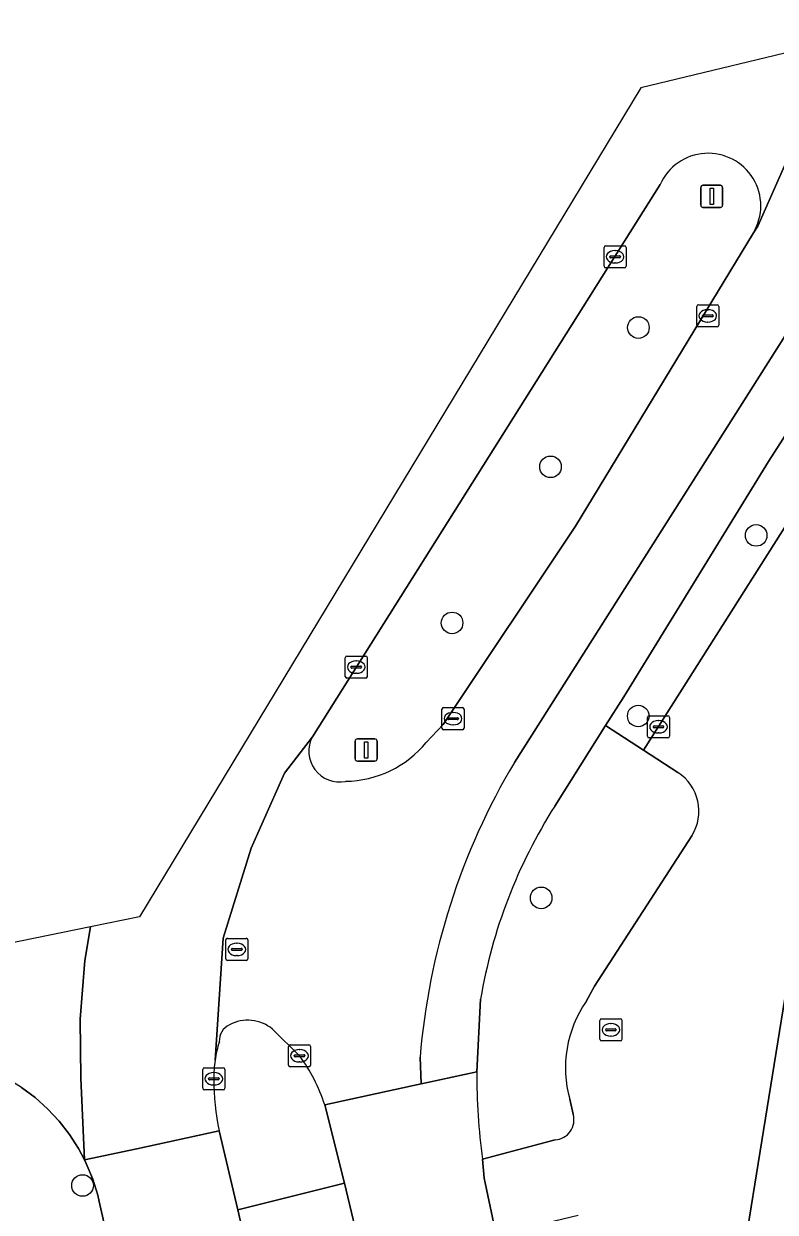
# Model space of a CAD drawing. Extents: x 158455 to 159797, y 387218 to 388672.
# Drawn here: x 159286.9 to 159320.9, y 388566.8 to 388620.6 of the extents above; entities that cross this region are included whole.
import ezdxf

# ---------------------------------------------------------------- set-up
doc = ezdxf.new("R2010")
doc.units = 0
for name, color, linetype in [('IMGEO_Berm_groen', 7, 'Continuous'), ('IMGEO_Boom', 7, 'Continuous'), ('IMGEO_Erf', 7, 'Continuous'), ('IMGEO_Kolk', 7, 'Continuous'), ('IMGEO_Lichtmast', 7, 'Continuous'), ('IMGEO_Rijbaan_lokaal_gesloten', 7, 'Continuous'), ('IMGEO_Rijbaan_lokaal_open', 7, 'Continuous'), ('IMGEO_Rioolput', 7, 'Continuous'), ('IMGEO_Verkeerseiland_groen', 7, 'Continuous'), ('IMGEO_Voetpad_open', 7, 'Continuous')]:
    doc.layers.add(name, color=color, linetype=linetype)

msp = doc.modelspace()

# ---------------------------------------------------------------- linework, layer by layer
at = {"layer": 'IMGEO_Berm_groen'}
for points in [[(159315.691, 388613.331), (159299.956, 388588.334)], [(159305.111, 388588.077), (159305.874, 388588.888), (159311.859, 388597.86), (159319.909, 388611.145)], [(159326.004, 388609.197), (159324.303, 388606.559), (159323.33, 388605.05), (159320.588, 388600.797), (159314.045, 388590.143), (159313.221, 388588.835), (159314.946, 388587.718), (159324.516, 388602.844), (159326.414, 388601.664)], [(159316.491, 388586.717), (159314.946, 388587.718), (159313.221, 388588.835), (159310.925, 388585.192)], [(159312.346, 388576.348), (159312.728, 388577.043), (159317.126, 388583.851)], [(159307.567, 388576.459), (159307.395, 388573.162)], [(159311.76, 388571.244), (159311.605, 388571.92)], [(159307.648, 388569.21), (159310.945, 388570.086)]]:
    msp.add_lwpolyline(points, dxfattribs=at)
for centre, radius, start, end in [((159317.866, 388612.365), 2.38, 329.1464, 156.0622), ((159301.191, 388587.683), 1.396, 152.2127, 281.1632), ((159301.389, 388591.123), 4.809, 270.8561, 320.7062), ((159315.354, 388584.962), 2.091, 327.91, 57.0756), ((159330.835, 388572.524), 23.598, 147.533, 170.4017), ((159316.684, 388573.346), 5.276, 145.317, 195.6828), ((159338.727, 388573.184), 31.332, 180.0397, 187.2862), ((159310.885, 388570.994), 0.91, 273.7784, 15.9458)]:
    msp.add_arc(centre, radius, start, end, dxfattribs=at)
at = {"layer": 'IMGEO_Boom'}
for centre in [(159314.707, 388606.856), (159310.732, 388600.552), (159320.036, 388597.448), (159306.278, 388593.485), (159314.703, 388589.27), (159310.31, 388581.038), (159289.56, 388568.018)]:
    msp.add_circle(centre, 0.489, dxfattribs=at)
at = {"layer": 'IMGEO_Erf'}
msp.add_lwpolyline([(159321.822, 388579.463), (159319.251, 388563.589), (159318.243, 388563.354), (159321.662, 388548.573)], dxfattribs=at)
at = {"layer": 'IMGEO_Kolk'}
for p, q in [((159313.152, 388609.634), (159313.152, 388610.486)), ((159313.227, 388610.56), (159314.079, 388610.56)), ((159313.64, 388610.34), (159313.665, 388610.34)), ((159314.153, 388610.486), (159314.153, 388609.634)), ((159313.411, 388610.054), (159313.411, 388610.066)), ((159313.849, 388610.017), (159313.451, 388610.017)), ((159313.454, 388610.103), (159313.852, 388610.103)), ((159313.663, 388609.78), (159313.638, 388609.78)), ((159313.895, 388610.066), (159313.895, 388610.054)), ((159314.079, 388609.56), (159313.227, 388609.56)), ((159317.345, 388606.959), (159317.345, 388607.811)), ((159317.42, 388607.885), (159318.272, 388607.885)), ((159317.833, 388607.665), (159317.858, 388607.665)), ((159318.346, 388607.811), (159318.346, 388606.959)), ((159317.604, 388607.379), (159317.604, 388607.391)), ((159318.042, 388607.342), (159317.644, 388607.342)), ((159317.647, 388607.428), (159318.045, 388607.428)), ((159317.856, 388607.105), (159317.831, 388607.105)), ((159318.088, 388607.391), (159318.088, 388607.379)), ((159318.272, 388606.885), (159317.42, 388606.885)), ((159301.443, 388591.059), (159301.443, 388591.911)), ((159301.518, 388591.985), (159302.37, 388591.985)), ((159302.444, 388591.911), (159302.444, 388591.059)), ((159301.702, 388591.479), (159301.702, 388591.491)), ((159302.14, 388591.442), (159301.742, 388591.442)), ((159301.745, 388591.528), (159302.143, 388591.528)), ((159301.931, 388591.765), (159301.956, 388591.765)), ((159302.186, 388591.491), (159302.186, 388591.479)), ((159302.37, 388590.985), (159301.518, 388590.985)), ((159301.954, 388591.205), (159301.929, 388591.205)), ((159305.819, 388588.725), (159305.819, 388589.577)), ((159305.894, 388589.651), (159306.746, 388589.651)), ((159306.078, 388589.145), (159306.078, 388589.157)), ((159306.121, 388589.194), (159306.519, 388589.194)), ((159306.307, 388589.431), (159306.332, 388589.431)), ((159306.562, 388589.157), (159306.562, 388589.145)), ((159306.82, 388589.577), (159306.82, 388588.725)), ((159315.119, 388588.356), (159315.119, 388589.208)), ((159315.194, 388589.282), (159316.046, 388589.282)), ((159316.12, 388589.208), (159316.12, 388588.356)), ((159306.746, 388588.651), (159305.894, 388588.651)), ((159306.516, 388589.108), (159306.118, 388589.108)), ((159306.33, 388588.871), (159306.305, 388588.871)), ((159315.378, 388588.776), (159315.378, 388588.788)), ((159315.816, 388588.739), (159315.418, 388588.739)), ((159315.421, 388588.825), (159315.819, 388588.825)), ((159315.607, 388589.062), (159315.632, 388589.062)), ((159315.862, 388588.788), (159315.862, 388588.776)), ((159316.046, 388588.282), (159315.194, 388588.282)), ((159315.63, 388588.502), (159315.605, 388588.502)), ((159298.875, 388573.465), (159298.875, 388574.317)), ((159298.95, 388574.391), (159299.802, 388574.391)), ((159299.363, 388574.171), (159299.388, 388574.171)), ((159299.876, 388574.317), (159299.876, 388573.465)), ((159299.134, 388573.885), (159299.134, 388573.897)), ((159299.572, 388573.848), (159299.174, 388573.848)), ((159299.177, 388573.934), (159299.575, 388573.934)), ((159299.386, 388573.611), (159299.361, 388573.611)), ((159299.618, 388573.897), (159299.618, 388573.885)), ((159294.999, 388572.422), (159294.999, 388573.274)), ((159295.074, 388573.348), (159295.926, 388573.348)), ((159295.487, 388573.128), (159295.512, 388573.128)), ((159296, 388573.274), (159296, 388572.422)), ((159299.802, 388573.391), (159298.95, 388573.391)), ((159295.258, 388572.842), (159295.258, 388572.854)), ((159295.696, 388572.805), (159295.298, 388572.805)), ((159295.301, 388572.891), (159295.699, 388572.891)), ((159295.51, 388572.568), (159295.485, 388572.568)), ((159295.742, 388572.854), (159295.742, 388572.842)), ((159295.926, 388572.348), (159295.074, 388572.348))]:
    msp.add_line(p, q, dxfattribs=at)
for points in [[(159313.152, 388609.634), (159313.152, 388610.486)], [(159313.227, 388610.56), (159314.079, 388610.56)], [(159314.153, 388610.486), (159314.153, 388609.634)], [(159314.079, 388609.56), (159313.227, 388609.56)], [(159317.345, 388606.959), (159317.345, 388607.811)], [(159317.42, 388607.885), (159318.272, 388607.885)], [(159318.346, 388607.811), (159318.346, 388606.959)], [(159318.272, 388606.885), (159317.42, 388606.885)], [(159301.443, 388591.059), (159301.443, 388591.911)], [(159301.518, 388591.985), (159302.37, 388591.985)], [(159302.444, 388591.911), (159302.444, 388591.059)], [(159302.37, 388590.985), (159301.518, 388590.985)], [(159305.819, 388588.725), (159305.819, 388589.577)], [(159305.894, 388589.651), (159306.746, 388589.651)], [(159306.82, 388589.577), (159306.82, 388588.725)], [(159315.119, 388588.356), (159315.119, 388589.208)], [(159315.194, 388589.282), (159316.046, 388589.282)], [(159316.12, 388589.208), (159316.12, 388588.356)], [(159306.746, 388588.651), (159305.894, 388588.651)], [(159316.046, 388588.282), (159315.194, 388588.282)], [(159298.875, 388573.465), (159298.875, 388574.317)], [(159298.95, 388574.391), (159299.802, 388574.391)], [(159299.876, 388574.317), (159299.876, 388573.465)], [(159294.999, 388572.422), (159294.999, 388573.274)], [(159295.074, 388573.348), (159295.926, 388573.348)], [(159296, 388573.274), (159296, 388572.422)], [(159299.802, 388573.391), (159298.95, 388573.391)], [(159295.926, 388572.348), (159295.074, 388572.348)]]:
    msp.add_lwpolyline(points, dxfattribs=at)
for centre, radius, start, end in [((159313.229, 388610.484), 0.0765, 91.552, 178.448), ((159313.229, 388610.484), 0.0765, 91.552, 178.448), ((159314.077, 388610.484), 0.0765, 1.552, 88.448), ((159314.077, 388610.484), 0.0765, 1.552, 88.448), ((159313.229, 388609.636), 0.0765, 181.552, 268.448), ((159313.229, 388609.636), 0.0765, 181.552, 268.448), ((159313.451, 388610.063), 0.0403, 85.8775, 175.7526), ((159313.448, 388610.053), 0.0366, 178.938, 274.7102), ((159313.852, 388610.06), 0.043, 264.8664, 352.4533), ((159313.856, 388610.065), 0.0386, 1.7309, 96.639), ((159314.077, 388609.636), 0.0765, 271.552, 358.448), ((159314.077, 388609.636), 0.0765, 271.552, 358.448), ((159317.422, 388607.809), 0.0765, 91.552, 178.448), ((159317.422, 388607.809), 0.0765, 91.552, 178.448), ((159318.27, 388607.809), 0.0765, 1.552, 88.448), ((159318.27, 388607.809), 0.0765, 1.552, 88.448), ((159317.422, 388606.961), 0.0765, 181.552, 268.448), ((159317.422, 388606.961), 0.0765, 181.552, 268.448), ((159317.644, 388607.388), 0.0403, 85.8775, 175.7526), ((159317.641, 388607.378), 0.0366, 178.938, 274.7102), ((159318.045, 388607.385), 0.043, 264.8664, 352.4533), ((159318.049, 388607.39), 0.0386, 1.7309, 96.639), ((159318.27, 388606.961), 0.0765, 271.552, 358.448), ((159318.27, 388606.961), 0.0765, 271.552, 358.448), ((159301.52, 388591.909), 0.0765, 91.552, 178.448), ((159301.52, 388591.909), 0.0765, 91.552, 178.448), ((159302.368, 388591.909), 0.0765, 1.552, 88.448), ((159302.368, 388591.909), 0.0765, 1.552, 88.448), ((159301.742, 388591.488), 0.0403, 85.8775, 175.7526), ((159301.739, 388591.478), 0.0366, 178.938, 274.7102), ((159302.143, 388591.485), 0.043, 264.8664, 352.4533), ((159302.147, 388591.49), 0.0386, 1.7309, 96.639), ((159301.52, 388591.061), 0.0765, 181.552, 268.448), ((159301.52, 388591.061), 0.0765, 181.552, 268.448), ((159302.368, 388591.061), 0.0765, 271.552, 358.448), ((159302.368, 388591.061), 0.0765, 271.552, 358.448), ((159305.896, 388589.575), 0.0765, 91.552, 178.448), ((159305.896, 388589.575), 0.0765, 91.552, 178.448), ((159306.118, 388589.154), 0.0403, 85.8775, 175.7526), ((159306.523, 388589.156), 0.0386, 1.7309, 96.639), ((159306.744, 388589.575), 0.0765, 1.552, 88.448), ((159306.744, 388589.575), 0.0765, 1.552, 88.448), ((159315.196, 388589.206), 0.0765, 91.552, 178.448), ((159315.196, 388589.206), 0.0765, 91.552, 178.448), ((159316.044, 388589.206), 0.0765, 1.552, 88.448), ((159316.044, 388589.206), 0.0765, 1.552, 88.448), ((159305.896, 388588.727), 0.0765, 181.552, 268.448), ((159305.896, 388588.727), 0.0765, 181.552, 268.448), ((159306.115, 388589.144), 0.0366, 178.938, 274.7102), ((159306.519, 388589.151), 0.043, 264.8664, 352.4533), ((159306.744, 388588.727), 0.0765, 271.552, 358.448), ((159306.744, 388588.727), 0.0765, 271.552, 358.448), ((159315.418, 388588.785), 0.0403, 85.8775, 175.7526), ((159315.415, 388588.775), 0.0366, 178.938, 274.7102), ((159315.819, 388588.782), 0.043, 264.8664, 352.4533), ((159315.823, 388588.787), 0.0386, 1.7309, 96.639), ((159315.196, 388588.358), 0.0765, 181.552, 268.448), ((159315.196, 388588.358), 0.0765, 181.552, 268.448), ((159316.044, 388588.358), 0.0765, 271.552, 358.448), ((159316.044, 388588.358), 0.0765, 271.552, 358.448), ((159298.952, 388574.315), 0.0765, 91.552, 178.448), ((159298.952, 388574.315), 0.0765, 91.552, 178.448), ((159299.8, 388574.315), 0.0765, 1.552, 88.448), ((159299.8, 388574.315), 0.0765, 1.552, 88.448), ((159299.174, 388573.894), 0.0403, 85.8775, 175.7526), ((159299.171, 388573.884), 0.0366, 178.938, 274.7102), ((159299.575, 388573.891), 0.043, 264.8664, 352.4533), ((159299.579, 388573.896), 0.0386, 1.7309, 96.639), ((159295.076, 388573.272), 0.0765, 91.552, 178.448), ((159295.076, 388573.272), 0.0765, 91.552, 178.448), ((159295.924, 388573.272), 0.0765, 1.552, 88.448), ((159295.924, 388573.272), 0.0765, 1.552, 88.448), ((159298.952, 388573.467), 0.0765, 181.552, 268.448), ((159298.952, 388573.467), 0.0765, 181.552, 268.448), ((159299.8, 388573.467), 0.0765, 271.552, 358.448), ((159299.8, 388573.467), 0.0765, 271.552, 358.448), ((159295.298, 388572.851), 0.0403, 85.8775, 175.7526), ((159295.295, 388572.841), 0.0366, 178.938, 274.7102), ((159295.699, 388572.848), 0.043, 264.8664, 352.4533), ((159295.703, 388572.853), 0.0386, 1.7309, 96.639), ((159295.076, 388572.424), 0.0765, 181.552, 268.448), ((159295.076, 388572.424), 0.0765, 181.552, 268.448), ((159295.924, 388572.424), 0.0765, 271.552, 358.448), ((159295.924, 388572.424), 0.0765, 271.552, 358.448)]:
    msp.add_arc(centre, radius, start, end, dxfattribs=at)
for centre, major_axis, ratio, start_param, end_param in [((159313.639, 388610.06), (-0.387, 0.002), 0.722429, 4.712389, 7.853982), ((159313.664, 388610.06), (-0.39, 0.002), 0.717154, 1.570796, 4.712389), ((159317.832, 388607.385), (-0.387, 0.002), 0.722429, 4.712389, 7.853982), ((159317.857, 388607.385), (-0.39, 0.002), 0.717154, 1.570796, 4.712389), ((159301.93, 388591.485), (-0.387, 0.002), 0.722429, 4.712389, 7.853982), ((159301.955, 388591.485), (-0.39, 0.002), 0.717154, 1.570796, 4.712389), ((159306.306, 388589.151), (-0.387, 0.002), 0.722429, 4.712389, 7.853982), ((159306.331, 388589.151), (-0.39, 0.002), 0.717154, 1.570796, 4.712389), ((159315.606, 388588.782), (-0.387, 0.002), 0.722429, 4.712389, 7.853982), ((159315.631, 388588.782), (-0.39, 0.002), 0.717154, 1.570796, 4.712389), ((159299.362, 388573.891), (-0.387, 0.002), 0.722429, 4.712389, 7.853982), ((159299.387, 388573.891), (-0.39, 0.002), 0.717154, 1.570796, 4.712389), ((159295.486, 388572.848), (-0.387, 0.002), 0.722429, 4.712389, 7.853982), ((159295.511, 388572.848), (-0.39, 0.002), 0.717154, 1.570796, 4.712389)]:
    msp.add_ellipse(centre, major_axis=major_axis, ratio=ratio, start_param=start_param, end_param=end_param, dxfattribs=at)
at = {"layer": 'IMGEO_Lichtmast'}
for p, q in [((159317.529, 388612.395), (159317.529, 388613.195)), ((159317.529, 388613.195), (159317.529, 388612.395)), ((159317.629, 388613.295), (159318.419, 388613.295)), ((159318.419, 388613.295), (159317.629, 388613.295)), ((159318.519, 388613.195), (159318.519, 388612.395)), ((159318.519, 388612.395), (159318.519, 388613.195)), ((159318.419, 388612.295), (159317.629, 388612.295)), ((159317.629, 388612.295), (159318.419, 388612.295)), ((159301.892, 388587.333), (159301.892, 388588.133)), ((159301.892, 388588.133), (159301.892, 388587.333)), ((159301.992, 388588.233), (159302.782, 388588.233)), ((159302.782, 388588.233), (159301.992, 388588.233)), ((159302.882, 388588.133), (159302.882, 388587.333)), ((159302.882, 388587.333), (159302.882, 388588.133)), ((159302.782, 388587.233), (159301.992, 388587.233)), ((159301.992, 388587.233), (159302.782, 388587.233))]:
    msp.add_line(p, q, dxfattribs=at)
for points in [[(159317.949, 388613.17), (159318.099, 388613.17), (159318.099, 388612.42), (159317.949, 388612.42), (159317.949, 388613.17)], [(159302.312, 388588.108), (159302.462, 388588.108), (159302.462, 388587.358), (159302.312, 388587.358), (159302.312, 388588.108)]]:
    msp.add_lwpolyline(points, dxfattribs=at)
for centre, start, end in [((159317.629, 388613.195), 90, 180), ((159317.629, 388613.195), 90, 180), ((159318.419, 388613.195), 0, 90), ((159318.419, 388613.195), 360, 90), ((159317.629, 388612.395), 180, 270), ((159317.629, 388612.395), 180, 270), ((159318.419, 388612.395), 270, 0), ((159318.419, 388612.395), 270, 0), ((159301.992, 388588.133), 90, 180), ((159301.992, 388588.133), 90, 180), ((159302.782, 388588.133), 0, 90), ((159302.782, 388588.133), 360, 90), ((159301.992, 388587.333), 180, 270), ((159301.992, 388587.333), 180, 270), ((159302.782, 388587.333), 270, 0), ((159302.782, 388587.333), 270, 0)]:
    msp.add_arc(centre, 0.1, start, end, dxfattribs=at)
at = {"layer": 'IMGEO_Rijbaan_lokaal_gesloten'}
for points in [[(159326.898, 388620.609), (159324.862, 388620.121), (159323.337, 388619.756), (159322.527, 388616.916), (159320.119, 388611.441), (159319.909, 388611.145), (159311.859, 388597.86), (159305.874, 388588.888), (159305.111, 388588.077)], [(159323.337, 388619.756), (159314.814, 388617.714), (159292.129, 388580.185), (159289.921, 388579.733), (159289.66, 388578.2), (159289.449, 388575.54), (159289.476, 388572.873), (159289.646, 388569.172), (159292.019, 388569.684), (159295.742, 388570.486)], [(159319.909, 388611.145), (159320.119, 388611.441), (159322.527, 388616.916), (159323.337, 388619.756)], [(159295.555, 388573.697), (159295.922, 388579.215), (159297.186, 388583.291), (159298.699, 388586.686), (159299.956, 388588.334), (159315.691, 388613.331)], [(159310.925, 388585.192), (159313.221, 388588.835), (159314.045, 388590.143), (159320.588, 388600.797), (159323.33, 388605.05), (159324.303, 388606.559), (159326.004, 388609.197)], [(159322.938, 388608.989), (159309.099, 388587.171)], [(159309.099, 388587.171), (159322.938, 388608.989)], [(159299.956, 388588.334), (159298.699, 388586.686), (159297.186, 388583.291), (159295.922, 388579.215), (159295.555, 388573.697)], [(159304.832, 388573.823), (159304.881, 388572.618), (159305.171, 388572.681), (159307.395, 388573.162), (159307.567, 388576.459)], [(159298.148, 388575.1), (159299.376, 388573.891)], [(159300.516, 388571.674), (159304.881, 388572.618), (159304.832, 388573.823)], [(159307.395, 388573.162), (159305.171, 388572.681), (159304.881, 388572.618), (159300.516, 388571.674), (159301.412, 388568.116), (159302.346, 388564.2), (159303.215, 388560.536), (159306.623, 388561.33), (159307.03, 388561.425), (159309.186, 388561.927), (159308.276, 388565.778), (159307.725, 388568.344)], [(159307.725, 388568.344), (159307.648, 388569.21)]]:
    msp.add_lwpolyline(points, dxfattribs=at)
for centre, radius, start, end in [((159317.866, 388612.365), 2.38, 329.1464, 156.0622), ((159301.191, 388587.683), 1.396, 152.2127, 281.1632), ((159301.389, 388591.123), 4.809, 270.8561, 320.7062), ((159335.673, 388571.32), 30.942, 149.1844, 175.3602), ((159335.673, 388571.32), 30.942, 149.1844, 175.3602), ((159330.835, 388572.524), 23.598, 147.533, 170.4017), ((159296.538, 388574.571), 0.792, 114.8193, 183.3634), ((159297.036, 388573.756), 1.744, 50.3981, 118.4261), ((159300.545, 388572.97), 5.042, 162.043, 171.7152), ((159300.66, 388572.94), 5.161, 171.5657, 181.0212), ((159292.92, 388569.17), 7.998, 18.2472, 36.178), ((159338.727, 388573.184), 31.332, 180.0397, 187.2862), ((159306.845, 388572.817), 11.345, 179.843, 191.8567)]:
    msp.add_arc(centre, radius, start, end, dxfattribs=at)
at = {"layer": 'IMGEO_Rijbaan_lokaal_open'}
for points in [[(159326.414, 388601.664), (159324.516, 388602.844), (159314.946, 388587.718), (159316.491, 388586.717)], [(159317.126, 388583.851), (159312.728, 388577.043), (159312.346, 388576.348)], [(159289.921, 388579.733), (159268.548, 388575.356)], [(159286.799, 388572.458), (159287.41, 388572.001), (159287.978, 388571.491), (159288.497, 388570.932), (159288.965, 388570.33), (159289.377, 388569.687), (159289.646, 388569.172), (159289.476, 388572.873), (159289.449, 388575.54), (159289.66, 388578.2), (159289.921, 388579.733)], [(159321.662, 388548.573), (159318.243, 388563.354), (159319.251, 388563.589), (159321.822, 388579.463)], [(159311.605, 388571.92), (159311.76, 388571.244)], [(159310.945, 388570.086), (159307.648, 388569.21), (159307.725, 388568.344), (159308.276, 388565.778), (159311.989, 388566.681)]]:
    msp.add_lwpolyline(points, dxfattribs=at)
for centre, radius, start, end in [((159315.354, 388584.962), 2.091, 327.91, 57.0756), ((159316.684, 388573.346), 5.276, 145.317, 195.6828), ((159310.885, 388570.994), 0.91, 273.7784, 15.9458)]:
    msp.add_arc(centre, radius, start, end, dxfattribs=at)
at = {"layer": 'IMGEO_Rioolput'}
for p, q in [((159296.04, 388578.28), (159296.04, 388579.132)), ((159296.115, 388579.206), (159296.967, 388579.206)), ((159296.528, 388578.986), (159296.553, 388578.986)), ((159297.041, 388579.132), (159297.041, 388578.28)), ((159296.299, 388578.7), (159296.299, 388578.712)), ((159296.737, 388578.663), (159296.339, 388578.663)), ((159296.342, 388578.749), (159296.74, 388578.749)), ((159296.551, 388578.426), (159296.526, 388578.426)), ((159296.783, 388578.712), (159296.783, 388578.7)), ((159296.967, 388578.206), (159296.115, 388578.206)), ((159312.965, 388574.638), (159312.965, 388575.49)), ((159313.04, 388575.564), (159313.892, 388575.564)), ((159313.453, 388575.344), (159313.478, 388575.344)), ((159313.966, 388575.49), (159313.966, 388574.638)), ((159313.224, 388575.058), (159313.224, 388575.07)), ((159313.662, 388575.021), (159313.264, 388575.021)), ((159313.267, 388575.107), (159313.665, 388575.107)), ((159313.476, 388574.784), (159313.451, 388574.784)), ((159313.708, 388575.07), (159313.708, 388575.058)), ((159313.892, 388574.564), (159313.04, 388574.564))]:
    msp.add_line(p, q, dxfattribs=at)
for points in [[(159296.04, 388578.28), (159296.04, 388579.132)], [(159296.115, 388579.206), (159296.967, 388579.206)], [(159297.041, 388579.132), (159297.041, 388578.28)], [(159296.967, 388578.206), (159296.115, 388578.206)], [(159312.965, 388574.638), (159312.965, 388575.49)], [(159313.04, 388575.564), (159313.892, 388575.564)], [(159313.966, 388575.49), (159313.966, 388574.638)], [(159313.892, 388574.564), (159313.04, 388574.564)]]:
    msp.add_lwpolyline(points, dxfattribs=at)
for centre, radius, start, end in [((159296.117, 388579.13), 0.0765, 91.552, 178.448), ((159296.117, 388579.13), 0.0765, 91.552, 178.448), ((159296.965, 388579.13), 0.0765, 1.552, 88.448), ((159296.965, 388579.13), 0.0765, 1.552, 88.448), ((159296.339, 388578.709), 0.0403, 85.8775, 175.7526), ((159296.336, 388578.699), 0.0366, 178.938, 274.7102), ((159296.74, 388578.706), 0.043, 264.8664, 352.4533), ((159296.744, 388578.711), 0.0386, 1.7309, 96.639), ((159296.117, 388578.282), 0.0765, 181.552, 268.448), ((159296.117, 388578.282), 0.0765, 181.552, 268.448), ((159296.965, 388578.282), 0.0765, 271.552, 358.448), ((159296.965, 388578.282), 0.0765, 271.552, 358.448), ((159313.042, 388575.488), 0.0765, 91.552, 178.448), ((159313.042, 388575.488), 0.0765, 91.552, 178.448), ((159313.89, 388575.488), 0.0765, 1.552, 88.448), ((159313.89, 388575.488), 0.0765, 1.552, 88.448), ((159313.042, 388574.64), 0.0765, 181.552, 268.448), ((159313.042, 388574.64), 0.0765, 181.552, 268.448), ((159313.264, 388575.067), 0.0403, 85.8775, 175.7526), ((159313.261, 388575.057), 0.0366, 178.938, 274.7102), ((159313.665, 388575.064), 0.043, 264.8664, 352.4533), ((159313.669, 388575.069), 0.0386, 1.7309, 96.639), ((159313.89, 388574.64), 0.0765, 271.552, 358.448), ((159313.89, 388574.64), 0.0765, 271.552, 358.448)]:
    msp.add_arc(centre, radius, start, end, dxfattribs=at)
for centre, major_axis, ratio, start_param, end_param in [((159296.527, 388578.706), (-0.387, 0.002), 0.722429, 4.712389, 7.853982), ((159296.552, 388578.706), (-0.39, 0.002), 0.717154, 1.570796, 4.712389), ((159313.452, 388575.064), (-0.387, 0.002), 0.722429, 4.712389, 7.853982), ((159313.477, 388575.064), (-0.39, 0.002), 0.717154, 1.570796, 4.712389)]:
    msp.add_ellipse(centre, major_axis=major_axis, ratio=ratio, start_param=start_param, end_param=end_param, dxfattribs=at)
at = {"layer": 'IMGEO_Verkeerseiland_groen'}
for points in [[(159299.376, 388573.891), (159298.148, 388575.1)], [(159295.742, 388570.486), (159296.591, 388566.91), (159301.412, 388568.116), (159300.516, 388571.674)]]:
    msp.add_lwpolyline(points, dxfattribs=at)
for centre, radius, start, end in [((159296.538, 388574.571), 0.792, 114.8193, 183.3634), ((159297.036, 388573.756), 1.744, 50.3981, 118.4261), ((159300.545, 388572.97), 5.042, 162.043, 171.7152), ((159300.66, 388572.94), 5.161, 171.5657, 181.0212), ((159292.92, 388569.17), 7.998, 18.2472, 36.178), ((159306.845, 388572.817), 11.345, 179.843, 191.8567)]:
    msp.add_arc(centre, radius, start, end, dxfattribs=at)
at = {"layer": 'IMGEO_Voetpad_open'}
msp.add_lwpolyline([(159292.4, 388558.083), (159290.319, 388567.288), (159290.248, 388567.577), (159290.021, 388568.305), (159289.73, 388569.011), (159289.646, 388569.172), (159289.377, 388569.687), (159288.965, 388570.33), (159288.497, 388570.932), (159287.978, 388571.491), (159287.41, 388572.001), (159286.799, 388572.458), (159286.15, 388572.859), (159285.468, 388573.201), (159284.757, 388573.48), (159284.025, 388573.694), (159283.277, 388573.842), (159283.92, 388571.058), (159286.217, 388561.305)], dxfattribs=at)
for points in [[(159292.4, 388558.083), (159294.503, 388558.55), (159298.355, 388559.405), (159297.493, 388562.948), (159296.591, 388566.91), (159295.742, 388570.486), (159292.019, 388569.684), (159289.646, 388569.172), (159289.73, 388569.011), (159290.021, 388568.305), (159290.248, 388567.577), (159290.319, 388567.288)], [(159301.412, 388568.116), (159296.591, 388566.91), (159297.493, 388562.948), (159302.346, 388564.2)]]:
    msp.add_lwpolyline(points, close=True, dxfattribs=at)

doc.saveas('drawing.dxf')
